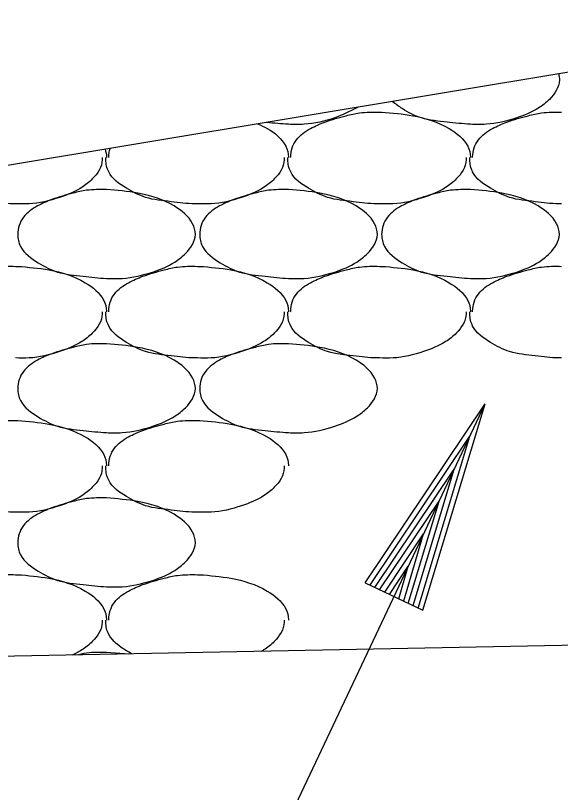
# Model space of a CAD drawing. Extents: x 1364961 to 1365294, y 367927 to 368034.
# Drawn here: x 1365023.478 to 1365025.011, y 367997.387 to 367999.574 of the extents above; entities that cross this region are included whole.
import ezdxf

# ---------------------------------------------------------------- set-up
doc = ezdxf.new("R2010")
doc.units = 0
doc.layers.add('Default', color=7, linetype='Continuous')

msp = doc.modelspace()

# ---------------------------------------------------------------- linework, layer by layer
at = {"layer": 'Default'}
for p, q in [((1365025.9943, 367999.5737), (1365004.6394, 367996.027)), ((1365024.5023, 367999.3017), (1365024.5083, 367999.3017)), ((1365023.4783, 367998.8677), (1365023.4843, 367998.8677)), ((1365023.9903, 367998.8677), (1365023.9963, 367998.8677)), ((1365024.5023, 367998.8677), (1365024.5083, 367998.8677)), ((1365023.2173, 367995.1287), (1365024.7993, 367998.4807)), ((1365024.4623, 367997.9767), (1365024.7993, 367998.4807)), ((1365024.6243, 367997.8997), (1365024.7993, 367998.4807)), ((1365023.4783, 367998.4337), (1365023.4843, 367998.4337)), ((1365023.9903, 367998.4337), (1365023.9963, 367998.4337)), ((1365024.4753, 367997.9697), (1365024.7563, 367998.3897)), ((1365024.6113, 367997.9057), (1365024.7563, 367998.3897)), ((1365024.4893, 367997.9637), (1365024.7123, 367998.2967)), ((1365024.5973, 367997.9127), (1365024.7123, 367998.2967)), ((1365024.5023, 367997.9567), (1365024.6703, 367998.2067)), ((1365024.5833, 367997.9187), (1365024.6703, 367998.2067)), ((1365024.5173, 367997.9507), (1365024.6263, 367998.1147)), ((1365024.5703, 367997.9257), (1365024.6263, 367998.1147)), ((1365024.5303, 367997.9437), (1365024.5833, 367998.0237)), ((1365024.5563, 367997.9317), (1365024.5833, 367998.0237)), ((1365023.4783, 367997.9997), (1365023.4843, 367997.9997)), ((1365023.9903, 367997.9997), (1365023.9963, 367997.9997)), ((1365024.4623, 367997.9767), (1365024.6243, 367997.8997)), ((1365031.9783, 367997.9397), (1365013.9943, 367997.5807)), ((1365023.7343, 367997.7817), (1365023.7973, 367997.7767))]:
    msp.add_line(p, q, dxfattribs=at)
for points in [[(1365025.0063, 367999.4097), (1365025.0083, 367999.3917), (1365024.9803, 367999.3377), (1365024.9503, 367999.3137), (1365024.8883, 367999.2857), (1365024.8023, 367999.2677), (1365024.7583, 367999.2677), (1365024.6923, 367999.2737), (1365024.6203, 367999.2857), (1365024.5663, 367999.3117), (1365024.5383, 367999.3317)], [(1365024.4423, 367999.3157), (1365024.4383, 367999.3137), (1365024.3763, 367999.2857), (1365024.2903, 367999.2677), (1365024.2463, 367999.2677), (1365024.1853, 367999.2727)], [(1365024.2523, 367999.1737), (1365024.2523, 367999.1757), (1365024.2683, 367999.2237), (1365024.3083, 367999.2557), (1365024.3483, 367999.2737), (1365024.4083, 367999.2917), (1365024.4463, 367999.2997), (1365024.5023, 367999.3017)], [(1365024.5083, 367999.3017), (1365024.5963, 367999.2917), (1365024.6983, 367999.2557), (1365024.7503, 367999.2057), (1365024.7583, 367999.1757), (1365024.7583, 367999.1737)], [(1365024.7643, 367999.1737), (1365024.7643, 367999.1757), (1365024.7803, 367999.2237), (1365024.8203, 367999.2557), (1365024.8603, 367999.2737), (1365024.9203, 367999.2917), (1365024.9583, 367999.2997), (1365025.0143, 367999.3017)], [(1365024.1593, 367999.2687), (1365024.1863, 367999.2557), (1365024.2383, 367999.2057), (1365024.2463, 367999.1757), (1365024.2463, 367999.1737)], [(1365023.7303, 367999.1977), (1365023.7343, 367999.1757), (1365023.7343, 367999.1737)], [(1365023.7403, 367999.1737), (1365023.7403, 367999.1757), (1365023.7443, 367999.1997)], [(1365023.7223, 367999.1737), (1365023.7223, 367999.1677), (1365023.6943, 367999.1137), (1365023.6643, 367999.0897), (1365023.6023, 367999.0617), (1365023.5163, 367999.0437), (1365023.4783, 367999.0437)], [(1365023.9903, 367999.0437), (1365023.9823, 367999.0437), (1365023.9163, 367999.0497), (1365023.8443, 367999.0617), (1365023.7903, 367999.0877), (1365023.7403, 367999.1337), (1365023.7323, 367999.1677), (1365023.7323, 367999.1737)], [(1365024.2343, 367999.1737), (1365024.2343, 367999.1677), (1365024.2063, 367999.1137), (1365024.1763, 367999.0897), (1365024.1143, 367999.0617), (1365024.0283, 367999.0437), (1365023.9903, 367999.0437)], [(1365024.5023, 367999.0437), (1365024.4943, 367999.0437), (1365024.4283, 367999.0497), (1365024.3563, 367999.0617), (1365024.3023, 367999.0877), (1365024.2523, 367999.1337), (1365024.2443, 367999.1677), (1365024.2443, 367999.1737)], [(1365024.7463, 367999.1737), (1365024.7463, 367999.1677), (1365024.7183, 367999.1137), (1365024.6883, 367999.0897), (1365024.6263, 367999.0617), (1365024.5403, 367999.0437), (1365024.5023, 367999.0437)], [(1365025.0143, 367999.0437), (1365025.0063, 367999.0437), (1365024.9403, 367999.0497), (1365024.8683, 367999.0617), (1365024.8143, 367999.0877), (1365024.7643, 367999.1337), (1365024.7563, 367999.1677), (1365024.7563, 367999.1737)], [(1365023.4783, 367999.0437), (1365023.4703, 367999.0437), (1365023.4043, 367999.0497), (1365023.3323, 367999.0617), (1365023.2783, 367999.0877), (1365023.2413, 367999.1167)], [(1365023.7343, 367999.0837), (1365023.8223, 367999.0737), (1365023.9243, 367999.0377), (1365023.9763, 367998.9877), (1365023.9843, 367998.9577), (1365023.9563, 367998.9037), (1365023.9263, 367998.8797), (1365023.8643, 367998.8517), (1365023.7783, 367998.8337), (1365023.7343, 367998.8337), (1365023.6683, 367998.8397), (1365023.5963, 367998.8517), (1365023.5423, 367998.8777), (1365023.4923, 367998.9237), (1365023.4843, 367998.9577), (1365023.5003, 367999.0057), (1365023.5403, 367999.0377), (1365023.5803, 367999.0557), (1365023.6403, 367999.0737), (1365023.6783, 367999.0817), (1365023.7343, 367999.0837)], [(1365024.2463, 367999.0837), (1365024.3343, 367999.0737), (1365024.4363, 367999.0377), (1365024.4883, 367998.9877), (1365024.4963, 367998.9577), (1365024.4683, 367998.9037), (1365024.4383, 367998.8797), (1365024.3763, 367998.8517), (1365024.2903, 367998.8337), (1365024.2463, 367998.8337), (1365024.1803, 367998.8397), (1365024.1083, 367998.8517), (1365024.0543, 367998.8777), (1365024.0043, 367998.9237), (1365023.9963, 367998.9577), (1365024.0123, 367999.0057), (1365024.0523, 367999.0377), (1365024.0923, 367999.0557), (1365024.1523, 367999.0737), (1365024.1903, 367999.0817), (1365024.2463, 367999.0837)], [(1365024.7583, 367999.0837), (1365024.8463, 367999.0737), (1365024.9483, 367999.0377), (1365025.0003, 367998.9877), (1365025.0083, 367998.9577), (1365024.9803, 367998.9037), (1365024.9503, 367998.8797), (1365024.8883, 367998.8517), (1365024.8023, 367998.8337), (1365024.7583, 367998.8337), (1365024.6923, 367998.8397), (1365024.6203, 367998.8517), (1365024.5663, 367998.8777), (1365024.5163, 367998.9237), (1365024.5083, 367998.9577), (1365024.5243, 367999.0057), (1365024.5643, 367999.0377), (1365024.6043, 367999.0557), (1365024.6643, 367999.0737), (1365024.7023, 367999.0817), (1365024.7583, 367999.0837)], [(1365023.2283, 367998.7397), (1365023.2283, 367998.7417), (1365023.2443, 367998.7897), (1365023.2843, 367998.8217), (1365023.3243, 367998.8397), (1365023.3843, 367998.8577), (1365023.4223, 367998.8657), (1365023.4783, 367998.8677)], [(1365023.4843, 367998.8677), (1365023.5723, 367998.8577), (1365023.6743, 367998.8217), (1365023.7263, 367998.7717), (1365023.7343, 367998.7417), (1365023.7343, 367998.7397)], [(1365023.7403, 367998.7397), (1365023.7403, 367998.7417), (1365023.7563, 367998.7897), (1365023.7963, 367998.8217), (1365023.8363, 367998.8397), (1365023.8963, 367998.8577), (1365023.9343, 367998.8657), (1365023.9903, 367998.8677)], [(1365023.9963, 367998.8677), (1365024.0843, 367998.8577), (1365024.1863, 367998.8217), (1365024.2383, 367998.7717), (1365024.2463, 367998.7417), (1365024.2463, 367998.7397)], [(1365024.2523, 367998.7397), (1365024.2523, 367998.7417), (1365024.2683, 367998.7897), (1365024.3083, 367998.8217), (1365024.3483, 367998.8397), (1365024.4083, 367998.8577), (1365024.4463, 367998.8657), (1365024.5023, 367998.8677)], [(1365024.5083, 367998.8677), (1365024.5963, 367998.8577), (1365024.6983, 367998.8217), (1365024.7503, 367998.7717), (1365024.7583, 367998.7417), (1365024.7583, 367998.7397)], [(1365024.7643, 367998.7397), (1365024.7643, 367998.7417), (1365024.7803, 367998.7897), (1365024.8203, 367998.8217), (1365024.8603, 367998.8397), (1365024.9203, 367998.8577), (1365024.9583, 367998.8657), (1365025.0143, 367998.8677)], [(1365023.7223, 367998.7397), (1365023.7223, 367998.7337), (1365023.6943, 367998.6797), (1365023.6643, 367998.6557), (1365023.6023, 367998.6277), (1365023.5163, 367998.6097), (1365023.4783, 367998.6097)], [(1365023.9903, 367998.6097), (1365023.9823, 367998.6097), (1365023.9163, 367998.6157), (1365023.8443, 367998.6277), (1365023.7903, 367998.6537), (1365023.7403, 367998.6997), (1365023.7323, 367998.7337), (1365023.7323, 367998.7397)], [(1365024.2343, 367998.7397), (1365024.2343, 367998.7337), (1365024.2063, 367998.6797), (1365024.1763, 367998.6557), (1365024.1143, 367998.6277), (1365024.0283, 367998.6097), (1365023.9903, 367998.6097)], [(1365024.5023, 367998.6097), (1365024.4943, 367998.6097), (1365024.4283, 367998.6157), (1365024.3563, 367998.6277), (1365024.3023, 367998.6537), (1365024.2523, 367998.6997), (1365024.2443, 367998.7337), (1365024.2443, 367998.7397)], [(1365024.7463, 367998.7397), (1365024.7463, 367998.7337), (1365024.7183, 367998.6797), (1365024.6883, 367998.6557), (1365024.6263, 367998.6277), (1365024.5403, 367998.6097), (1365024.5023, 367998.6097)], [(1365025.0143, 367998.6097), (1365025.0063, 367998.6097), (1365024.9403, 367998.6157), (1365024.8683, 367998.6277), (1365024.8143, 367998.6537), (1365024.7643, 367998.6997), (1365024.7563, 367998.7337), (1365024.7563, 367998.7397)], [(1365023.7343, 367998.6497), (1365023.8223, 367998.6397), (1365023.9243, 367998.6037), (1365023.9763, 367998.5537), (1365023.9843, 367998.5237), (1365023.9563, 367998.4697), (1365023.9263, 367998.4457), (1365023.8643, 367998.4177), (1365023.7783, 367998.3997), (1365023.7343, 367998.3997), (1365023.6683, 367998.4057), (1365023.5963, 367998.4177), (1365023.5423, 367998.4437), (1365023.4923, 367998.4897), (1365023.4843, 367998.5237), (1365023.5003, 367998.5717), (1365023.5403, 367998.6037), (1365023.5803, 367998.6217), (1365023.6403, 367998.6397), (1365023.6783, 367998.6477), (1365023.7343, 367998.6497)], [(1365024.2463, 367998.6497), (1365024.3343, 367998.6397), (1365024.4363, 367998.6037), (1365024.4883, 367998.5537), (1365024.4963, 367998.5237), (1365024.4683, 367998.4697), (1365024.4383, 367998.4457), (1365024.3763, 367998.4177), (1365024.2903, 367998.3997), (1365024.2463, 367998.3997), (1365024.1803, 367998.4057), (1365024.1083, 367998.4177), (1365024.0543, 367998.4437), (1365024.0043, 367998.4897), (1365023.9963, 367998.5237), (1365024.0123, 367998.5717), (1365024.0523, 367998.6037), (1365024.0923, 367998.6217), (1365024.1523, 367998.6397), (1365024.1903, 367998.6477), (1365024.2463, 367998.6497)], [(1365023.2283, 367998.3057), (1365023.2283, 367998.3077), (1365023.2443, 367998.3557), (1365023.2843, 367998.3877), (1365023.3243, 367998.4057), (1365023.3843, 367998.4237), (1365023.4223, 367998.4317), (1365023.4783, 367998.4337)], [(1365023.4843, 367998.4337), (1365023.5723, 367998.4237), (1365023.6743, 367998.3877), (1365023.7263, 367998.3377), (1365023.7343, 367998.3077), (1365023.7343, 367998.3057)], [(1365023.7403, 367998.3057), (1365023.7403, 367998.3077), (1365023.7563, 367998.3557), (1365023.7963, 367998.3877), (1365023.8363, 367998.4057), (1365023.8963, 367998.4237), (1365023.9343, 367998.4317), (1365023.9903, 367998.4337)], [(1365023.9963, 367998.4337), (1365024.0843, 367998.4237), (1365024.1863, 367998.3877), (1365024.2383, 367998.3377), (1365024.2463, 367998.3077), (1365024.2463, 367998.3057)], [(1365023.4783, 367998.1757), (1365023.4703, 367998.1757), (1365023.4043, 367998.1817), (1365023.3323, 367998.1937), (1365023.2783, 367998.2197), (1365023.2283, 367998.2657), (1365023.2203, 367998.2997), (1365023.2203, 367998.3057)], [(1365023.7223, 367998.3057), (1365023.7223, 367998.2997), (1365023.6943, 367998.2457), (1365023.6643, 367998.2217), (1365023.6023, 367998.1937), (1365023.5163, 367998.1757), (1365023.4783, 367998.1757)], [(1365023.9903, 367998.1757), (1365023.9823, 367998.1757), (1365023.9163, 367998.1817), (1365023.8443, 367998.1937), (1365023.7903, 367998.2197), (1365023.7403, 367998.2657), (1365023.7323, 367998.2997), (1365023.7323, 367998.3057)], [(1365024.2343, 367998.3057), (1365024.2343, 367998.2997), (1365024.2063, 367998.2457), (1365024.1763, 367998.2217), (1365024.1143, 367998.1937), (1365024.0283, 367998.1757), (1365023.9903, 367998.1757)], [(1365023.7343, 367998.2157), (1365023.8223, 367998.2057), (1365023.9243, 367998.1697), (1365023.9763, 367998.1197), (1365023.9843, 367998.0897), (1365023.9563, 367998.0357), (1365023.9263, 367998.0117), (1365023.8643, 367997.9837), (1365023.7783, 367997.9657), (1365023.7343, 367997.9657), (1365023.6683, 367997.9717), (1365023.5963, 367997.9837), (1365023.5423, 367998.0097), (1365023.4923, 367998.0557), (1365023.4843, 367998.0897), (1365023.5003, 367998.1377), (1365023.5403, 367998.1697), (1365023.5803, 367998.1877), (1365023.6403, 367998.2057), (1365023.6783, 367998.2137), (1365023.7343, 367998.2157)], [(1365023.2283, 367997.8717), (1365023.2283, 367997.8737), (1365023.2443, 367997.9217), (1365023.2843, 367997.9537), (1365023.3243, 367997.9717), (1365023.3843, 367997.9897), (1365023.4223, 367997.9977), (1365023.4783, 367997.9997)], [(1365023.4843, 367997.9997), (1365023.5723, 367997.9897), (1365023.6743, 367997.9537), (1365023.7263, 367997.9037), (1365023.7343, 367997.8737), (1365023.7343, 367997.8717)], [(1365023.7403, 367997.8717), (1365023.7403, 367997.8737), (1365023.7563, 367997.9217), (1365023.7963, 367997.9537), (1365023.8363, 367997.9717), (1365023.8963, 367997.9897), (1365023.9343, 367997.9977), (1365023.9903, 367997.9997)], [(1365023.9963, 367997.9997), (1365024.0843, 367997.9897), (1365024.1863, 367997.9537), (1365024.2383, 367997.9037), (1365024.2463, 367997.8737), (1365024.2463, 367997.8717)], [(1365023.7223, 367997.8717), (1365023.7223, 367997.8657), (1365023.6943, 367997.8117), (1365023.6643, 367997.7877), (1365023.6363, 367997.7727)], [(1365023.8053, 367997.7767), (1365023.7903, 367997.7857), (1365023.7403, 367997.8317), (1365023.7323, 367997.8657), (1365023.7323, 367997.8717)], [(1365024.2343, 367997.8717), (1365024.2343, 367997.8657), (1365024.2063, 367997.8117), (1365024.1763, 367997.7877), (1365024.1693, 367997.7837)], [(1365023.6473, 367997.7737), (1365023.6783, 367997.7797), (1365023.7343, 367997.7817)]]:
    msp.add_spline(points, degree=3, dxfattribs=at)

doc.saveas('drawing.dxf')
